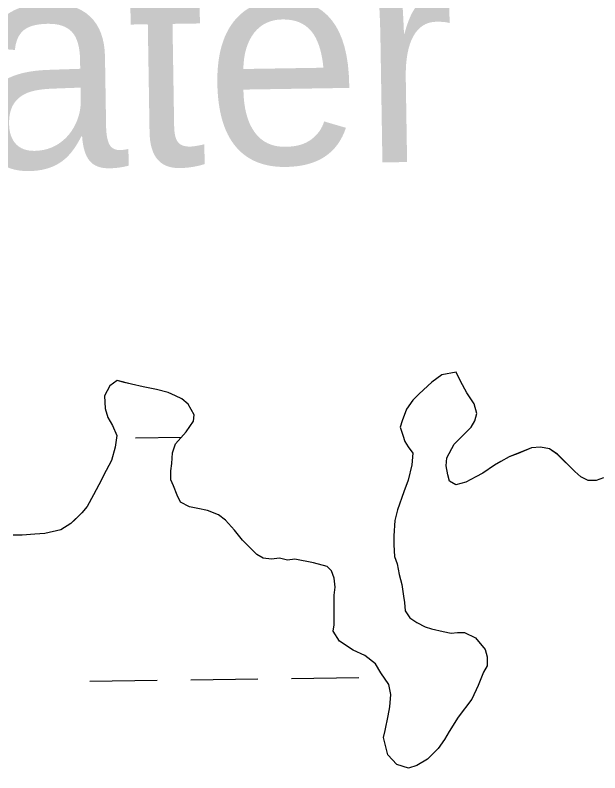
# Model space of a CAD drawing. Extents: x 3767014 to 3805179, y 361544 to 387384.
# Drawn here: x 3792649 to 3792927.4, y 367822 to 368182.4 of the extents above; entities that cross this region are included whole.
import ezdxf

# ---------------------------------------------------------------- set-up
doc = ezdxf.new("R2010")
doc.units = 0
for name, color, linetype in [('V-RIVR-EDGE', 7, 'Continuous'), ('V-RIVR-IDEN', 7, 'Continuous'), ('V-TOPO-SHOR', 7, 'Continuous'), ('V-WETL-SWMP', 7, 'Continuous')]:
    doc.layers.add(name, color=color, linetype=linetype)

msp = doc.modelspace()

# ---------------------------------------------------------------- linework, layer by layer
at = {"layer": 'V-RIVR-EDGE'}
msp.add_spline([(3785266.865, 377529.211), (3785342.8, 377494.248), (3785391.258, 377467.439), (3785439.72, 377442.249), (3785475.246, 377418.707), (3785525.316, 377389.469), (3785575.383, 377359.422), (3785621.413, 377331.811), (3785722.351, 377269.288), (3785796.661, 377231.094), (3785852.385, 377199.415), (3785928.324, 377166.069), (3785964.678, 377149.804), (3786028.506, 377124.576), (3786060.018, 377113.175), (3786092.316, 377092.068), (3786117.34, 377073.405), (3786135.083, 377053.143), (3786154.458, 377039.347), (3786176.258, 377024.735), (3786206.946, 377006.867), (3786256.211, 376979.248), (3786328.098, 376942.677), (3786374.949, 376919.917), (3786491.265, 376862.208), (3786553.467, 376833.749), (3786619.713, 376805.279), (3786729.589, 376759.718), (3786796.656, 376736.099), (3786845.136, 376718.187), (3786867.767, 376712.469), (3787003.51, 376661.992), (3787089.16, 376631.048), (3787163.496, 376603.367), (3787230.559, 376578.13), (3787257.223, 376568.359), (3787300.044, 376551.27), (3787354.992, 376532.533), (3787409.127, 376512.181), (3787544.074, 376466.558), (3787612.756, 376442.126), (3787657.197, 376425.841), (3787730.724, 376398.162), (3787781.63, 376380.244), (3787834.96, 376361.511), (3787891.524, 376341.961), (3787940, 376322.432), (3787998.976, 376297.215), (3788050.697, 376281.721), (3788117.768, 376259.719), (3788176.757, 376240.164), (3788221.198, 376223.879), (3788259.981, 376209.226), (3788406.252, 376164.383), (3788541.215, 376125.23), (3788606.67, 376104.041), (3788679.39, 376077.173), (3788748.889, 376055.974), (3788871.693, 376005.528), (3788969.454, 375966.467), (3789047.013, 375933.926), (3789119.723, 375903.014), (3789155.253, 375881.09), (3789182.716, 375867.274), (3789214.225, 375854.256), (3789257.04, 375834.74), (3789281.286, 375828.21), (3789303.105, 375821.686), (3789328.955, 375809.491), (3789367.724, 375789.177), (3789414.577, 375767.225), (3789468.708, 375745.255), (3789509.105, 375728.981), (3789555.157, 375710.266), (3789585.849, 375694.015), (3789620.578, 375675.328), (3789681.97, 375646.062), (3789753.859, 375610.3), (3789792.633, 375591.603), (3789842.712, 375566.408), (3789897.64, 375539.584), (3789938.019, 375516.03), (3789968.727, 375506.25), (3790004.289, 375497.265), (3790030.972, 375494.773), (3790047.128, 375487.455), (3790077.007, 375469.589), (3790124.633, 375433.077), (3790192.442, 375382.768), (3790252.165, 375332.478), (3790290.91, 375302.459), (3790337.741, 375271.611), (3790406.357, 375220.491), (3790469.329, 375175.855), (3790570.248, 375106.054), (3790647.751, 375050.868), (3790691.367, 375028.115), (3790744.667, 374997.251), (3790806.838, 374955.852), (3790873.863, 374915.249), (3790932, 374877.903), (3791002.231, 374825.97), (3791052.265, 374782.175), (3791082.927, 374753.793), (3791131.331, 374705.149), (3791170.05, 374664.616), (3791192.631, 374638.681), (3791220.891, 374620.01), (3791288.67, 374557.569), (3791322.577, 374533.223), (3791362.944, 374504.817), (3791396.042, 374480.473), (3791434.785, 374449.645), (3791482.407, 374411.517), (3791534.052, 374365.291), (3791646.192, 374254.216), (3791707.514, 374196.644), (3791738.968, 374161.791), (3791773.65, 374123.694), (3791803.497, 374092.888), (3791829.321, 374070.18), (3791830.912, 374059.662), (3791837.316, 374032.958), (3791849.409, 374017.562), (3791884.123, 373992.405), (3791930.977, 373971.262), (3791954.393, 373955.838), (3791993.134, 373924.202), (3792026.979, 373874.785), (3792047.912, 373836.722), (3792063.186, 373799.482), (3792086.509, 373746.857), (3792112.249, 373690.181), (3792141.261, 373648.864), (3792158.993, 373624.558), (3792177.552, 373607.528), (3792214.702, 373586.409), (3792255.083, 373563.665), (3792301.119, 373538.48), (3792346.34, 373510.871), (3792382.671, 373485.71), (3792422.225, 373455.689), (3792479.537, 373411.875), (3792548.144, 373356.711), (3792619.168, 373298.307), (3792672.431, 373252.077), (3792709.534, 373212.357), (3792750.656, 373162.113), (3792839.385, 373068.08), (3792888.572, 373008.92), (3792945.027, 372945.699), (3792999.062, 372884.91), (3793053.898, 372820.884), (3793149.89, 372720.363), (3793208.761, 372653.092), (3793261.195, 372598.777), (3793315.232, 372538.796), (3793358.792, 372493.399), (3793409.592, 372432.618), (3793462.809, 372367.787), (3793498.283, 372323.219), (3793536.997, 372280.26), (3793578.124, 372232.443), (3793604.724, 372196.792), (3793668.438, 372125.466), (3793703.128, 372090.604), (3793760.41, 372034.66), (3793806.384, 371984.404), (3793839.438, 371942.268), (3793939.427, 371823.136), (3793981.333, 371763.186), (3794029.674, 371688.662), (3794050.609, 371651.408), (3794073.177, 371620.62), (3794178.796, 371488.535), (3794237.625, 371404.28), (3794268.243, 371358.106), (3794301.293, 371314.353), (3794332.724, 371269.794), (3794395.613, 371192), (3794429.476, 371149.862), (3794472.201, 371093.953), (3794523.788, 371024.274), (3794601.175, 370922.181), (3794640.679, 370871.942), (3794687.421, 370805.509), (3794733.389, 370752.828), (3794829.339, 370635.323), (3794895.463, 370557.521), (3794959.948, 370470.826), (3795013.158, 370403.569), (3795070.394, 370329.023), (3795159.854, 370203.448), (3795225.98, 370126.454), (3795296.13, 370041.363), (3795379.18, 369940.065), (3795459.001, 369841.201), (3795508.163, 369772.337), (3795554.103, 369708.333), (3795661.315, 369566.538), (3795715.338, 369500.897), (3795762.105, 369444.169), (3795798.366, 369390.703), (3795915.247, 369234.327), (3795963.601, 369165.465), (3796028.082, 369077.153), (3796043.387, 369052.853), (3796054.672, 369037.459), (3796077.242, 369007.48), (3796148.213, 368927.239), (3796183.677, 368878.627), (3796226.382, 368814.631), (3796275.531, 368740.105), (3796314.222, 368688.25), (3796353.714, 368633.158), (3796401.268, 368567.533), (3796456.873, 368487.33), (3796513.292, 368409.551), (3796545.533, 368365.8), (3796626.113, 368246.716), (3796670.449, 368188.377), (3796704.298, 368140.578), (3796751.041, 368074.145), (3796787.308, 368023.105), (3796838.907, 367958.278), (3796844.528, 367942.09), (3796845.295, 367925.104), (3796846.094, 367921.059), (3796852.559, 367919.425), (3796863.071, 367918.59), (3796875.166, 367904.003), (3796903.398, 367874.01), (3796931.629, 367844.017), (3796952.579, 367812.424), (3796982.392, 367767.87), (3797007.371, 367730.606), (3797037.194, 367690.095), (3797062.185, 367657.684), (3797075.869, 367631.77), (3797095.223, 367609.078), (3797126.665, 367569.372), (3797156.484, 367527.244), (3797212.099, 367451.085), (3797254.808, 367388.706), (3797302.183, 367327.228)], degree=3, dxfattribs=at)
at = {"layer": 'V-TOPO-SHOR'}
for points in [[(3792855.853, 367960.753), (3792855.001, 367963.753), (3792854.153, 367968.038), (3792854.589, 367971.89), (3792858.028, 367978.306), (3792862.316, 367982.579), (3792866.179, 367986.427), (3792867.897, 367989.421), (3792868.759, 367992.843), (3792867.485, 367997.556), (3792864.069, 368002.7), (3792861.083, 368008.275), (3792858.949, 368012.559), (3792852.097, 368011.289), (3792847.38, 368007.871), (3792841.373, 368002.317), (3792838.371, 367999.325), (3792835.364, 367995.051), (3792833.214, 367989.488), (3792832.352, 367986.492), (3792833.628, 367982.636), (3792834.48, 367979.636), (3792836.186, 367977.063), (3792838.322, 367974.063), (3792837.881, 367968.496), (3792836.155, 367961.222), (3792834.002, 367955.658), (3792830.99, 367947.101), (3792829.695, 367941.965), (3792829.251, 367934.686), (3792829.245, 367930.404), (3792829.661, 367924.835), (3792830.939, 367921.409), (3792831.784, 367916.268), (3792833.06, 367911.556), (3792833.906, 367905.987), (3792834.328, 367902.989), (3792834.75, 367899.135), (3792836.884, 367895.704), (3792840.304, 367893.556), (3792844.154, 367891.408), (3792847.151, 367890.545), (3792852.715, 367889.251), (3792856.565, 367888.387), (3792859.564, 367888.809), (3792862.99, 367888.803), (3792868.122, 367886.222), (3792872.822, 367880.648), (3792873.672, 367877.219), (3792873.664, 367872.939), (3792871.946, 367869.945), (3792869.363, 367863.526), (3792866.353, 367857.11), (3792859.914, 367848.557), (3792855.617, 367841.715), (3792853.471, 367837.865), (3792850.464, 367833.589), (3792848.32, 367831.452), (3792845.316, 367828.46), (3792840.171, 367825.472), (3792836.315, 367824.196), (3792830.752, 367825.921), (3792826.478, 367830.639), (3792824.354, 367838.778), (3792825.217, 367842.202), (3792826.515, 367849.051), (3792827.379, 367853.331), (3792827.82, 367859.326), (3792826.974, 367864.036), (3792823.13, 367869.611), (3792820.57, 367873.897), (3792815.437, 367877.762), (3792809.877, 367880.342), (3792803.463, 367884.637), (3792800.475, 367889.354), (3792800.909, 367892.35), (3792800.917, 367897.488), (3792800.925, 367901.343), (3792800.935, 367906.481), (3792801.372, 367910.333), (3792800.952, 367914.616), (3792799.674, 367918.044), (3792797.538, 367920.188), (3792791.117, 367921.915), (3792782.129, 367923.645), (3792778.702, 367923.223), (3792774.85, 367924.088), (3792770.996, 367923.668), (3792767.141, 367924.102), (3792764.147, 367925.82), (3792761.583, 367928.395), (3792757.311, 367932.685), (3792753.467, 367937.404), (3792749.193, 367942.122), (3792745.773, 367944.699), (3792740.638, 367946.849), (3792735.93, 367947.715), (3792732.078, 367948.58), (3792727.799, 367950.728), (3792726.093, 367954.156), (3792724.389, 367958.443)], [(3792724.389, 367958.443), (3792723.111, 367961.441), (3792723.12, 367965.723), (3792723.554, 367969.15), (3792723.992, 367974.286), (3792725.286, 367978.566), (3792730.435, 367984.123), (3792732.153, 367986.689), (3792733.87, 367989.255), (3792734.306, 367992.251), (3792731.318, 367997.396), (3792728.326, 367999.97), (3792725.329, 368001.26), (3792721.907, 368002.981), (3792716.345, 368004.275), (3792709.922, 368005.571), (3792704.36, 368006.868), (3792700.936, 368007.73), (3792697.511, 368008.594), (3792694.081, 368006.032), (3792691.503, 368001.328), (3792691.918, 367995.331), (3792693.194, 367991.047), (3792695.328, 367987.189), (3792697.46, 367982.474), (3792696.594, 367976.91), (3792694.867, 367970.489), (3792692.289, 367965.785), (3792688.85, 367958.94), (3792686.272, 367954.234), (3792683.263, 367948.674), (3792680.687, 367945.682), (3792677.685, 367942.69), (3792675.54, 367940.554), (3792670.824, 367937.566), (3792663.113, 367935.868), (3792658.403, 367935.45), (3792652.406, 367935.032), (3792648.124, 367935.04)], [(3792929.077, 367962.324), (3792925.648, 367961.046), (3792921.794, 367961.052), (3792918.374, 367962.772), (3792915.38, 367965.347), (3792910.68, 367970.067), (3792907.259, 367973.5), (3792903.411, 367976.076), (3792899.131, 367976.94), (3792894.849, 367976.521), (3792888.422, 367973.965), (3792884.135, 367972.261), (3792880.277, 367970.127), (3792877.277, 367968.419), (3792871.702, 367964.577), (3792868.274, 367962.871), (3792863.557, 367960.311), (3792858.847, 367959.035), (3792855.853, 367960.753)]]:
    msp.add_lwpolyline(points, dxfattribs=at)
at = {"layer": 'V-WETL-SWMP'}
for p, q in [((3792852.097, 368011.289), (3792847.38, 368007.872)), ((3792858.95, 368012.56), (3792852.097, 368011.289)), ((3792861.083, 368008.274), (3792858.95, 368012.56)), ((3792697.512, 368008.594), (3792694.082, 368006.032)), ((3792704.36, 368006.868), (3792697.512, 368008.594)), ((3792709.924, 368005.572), (3792704.36, 368006.868)), ((3792847.38, 368007.872), (3792841.374, 368002.318)), ((3792864.07, 368002.701), (3792861.083, 368008.274)), ((3792694.082, 368006.032), (3792691.503, 368001.327)), ((3792716.344, 368004.275), (3792709.924, 368005.572)), ((3792721.908, 368002.98), (3792716.344, 368004.275)), ((3792725.33, 368001.26), (3792721.908, 368002.98)), ((3792867.485, 367997.556), (3792864.07, 368002.701)), ((3792691.503, 368001.327), (3792691.92, 367995.331)), ((3792728.325, 367999.97), (3792725.33, 368001.26)), ((3792731.317, 367997.395), (3792728.325, 367999.97)), ((3792838.371, 367999.326), (3792835.365, 367995.05)), ((3792841.374, 368002.318), (3792838.371, 367999.326)), ((3792734.305, 367992.251), (3792731.317, 367997.395)), ((3792868.76, 367992.843), (3792867.485, 367997.556)), ((3792691.92, 367995.331), (3792693.196, 367991.046)), ((3792733.87, 367989.254), (3792734.305, 367992.251)), ((3792835.365, 367995.05), (3792833.213, 367989.488)), ((3792867.897, 367989.42), (3792868.76, 367992.843)), ((3792693.196, 367991.046), (3792695.329, 367987.188)), ((3792730.435, 367984.122), (3792733.87, 367989.254)), ((3792833.213, 367989.488), (3792832.351, 367986.492)), ((3792866.179, 367986.426), (3792867.897, 367989.42)), ((3792695.329, 367987.188), (3792697.461, 367982.474)), ((3792832.351, 367986.492), (3792833.628, 367982.636)), ((3792858.027, 367978.306), (3792866.179, 367986.426)), ((3792697.461, 367982.474), (3792696.594, 367976.909)), ((3792706.387, 367981.314), (3792728.112, 367981.615)), ((3792725.287, 367978.566), (3792730.435, 367984.122)), ((3792833.628, 367982.636), (3792834.479, 367979.636)), ((3792723.994, 367974.286), (3792725.287, 367978.566)), ((3792834.479, 367979.636), (3792836.186, 367977.064)), ((3792854.589, 367971.889), (3792858.027, 367978.306)), ((3792696.594, 367976.909), (3792694.869, 367970.49)), ((3792723.555, 367969.149), (3792723.994, 367974.286)), ((3792836.186, 367977.064), (3792838.321, 367974.062)), ((3792838.321, 367974.062), (3792837.882, 367968.497)), ((3792894.849, 367976.521), (3792884.135, 367972.26)), ((3792899.131, 367976.941), (3792894.849, 367976.521)), ((3792903.412, 367976.076), (3792899.131, 367976.941)), ((3792907.26, 367973.499), (3792903.412, 367976.076)), ((3792694.869, 367970.49), (3792692.29, 367965.784)), ((3792854.153, 367968.037), (3792854.589, 367971.889)), ((3792880.277, 367970.126), (3792877.277, 367968.419)), ((3792884.135, 367972.26), (3792880.277, 367970.126)), ((3792915.38, 367965.347), (3792907.26, 367973.499)), ((3792723.12, 367965.724), (3792723.555, 367969.149)), ((3792837.882, 367968.497), (3792836.155, 367961.221)), ((3792855.001, 367963.753), (3792854.153, 367968.037)), ((3792877.277, 367968.419), (3792871.702, 367964.577)), ((3792692.29, 367965.784), (3792688.851, 367958.94)), ((3792723.112, 367961.442), (3792723.12, 367965.724)), ((3792855.852, 367960.754), (3792855.001, 367963.753)), ((3792871.702, 367964.577), (3792868.273, 367962.87)), ((3792918.373, 367962.772), (3792915.38, 367965.347)), ((3792724.391, 367958.442), (3792723.112, 367961.442)), ((3792836.155, 367961.221), (3792834.003, 367955.658)), ((3792858.846, 367959.035), (3792855.852, 367960.754)), ((3792863.558, 367960.31), (3792858.846, 367959.035)), ((3792868.273, 367962.87), (3792863.558, 367960.31)), ((3792921.795, 367961.053), (3792918.373, 367962.772)), ((3792925.649, 367961.045), (3792921.795, 367961.053)), ((3792929.077, 367962.323), (3792925.649, 367961.045)), ((3792688.851, 367958.94), (3792686.273, 367954.236)), ((3792726.095, 367954.157), (3792724.391, 367958.442)), ((3792686.273, 367954.236), (3792683.264, 367948.675)), ((3792727.801, 367950.728), (3792726.095, 367954.157)), ((3792834.003, 367955.658), (3792830.989, 367947.1)), ((3792683.264, 367948.675), (3792680.689, 367945.683)), ((3792732.079, 367948.579), (3792727.801, 367950.728)), ((3792735.931, 367947.715), (3792732.079, 367948.579)), ((3792680.689, 367945.683), (3792675.541, 367940.554)), ((3792740.64, 367946.849), (3792735.931, 367947.715)), ((3792745.774, 367944.698), (3792740.64, 367946.849)), ((3792830.989, 367947.1), (3792829.695, 367941.964)), ((3792749.194, 367942.122), (3792745.774, 367944.698)), ((3792753.467, 367937.403), (3792749.194, 367942.122)), ((3792829.695, 367941.964), (3792829.252, 367934.686)), ((3792675.541, 367940.554), (3792670.825, 367937.566)), ((3792652.407, 367935.033), (3792648.125, 367935.042)), ((3792658.403, 367935.45), (3792652.407, 367935.033)), ((3792663.114, 367935.869), (3792658.403, 367935.45)), ((3792670.825, 367937.566), (3792663.114, 367935.869)), ((3792757.312, 367932.686), (3792753.467, 367937.403)), ((3792829.252, 367934.686), (3792829.244, 367930.404)), ((3792764.149, 367925.821), (3792757.312, 367932.686)), ((3792829.244, 367930.404), (3792829.661, 367924.836)), ((3792767.143, 367924.102), (3792764.149, 367925.821)), ((3792770.996, 367923.667), (3792767.143, 367924.102)), ((3792774.851, 367924.087), (3792770.996, 367923.667)), ((3792778.702, 367923.223), (3792774.851, 367924.087)), ((3792782.128, 367923.645), (3792778.702, 367923.223)), ((3792791.117, 367921.914), (3792782.128, 367923.645)), ((3792829.661, 367924.836), (3792830.939, 367921.408)), ((3792797.537, 367920.189), (3792791.117, 367921.914)), ((3792799.674, 367918.044), (3792797.537, 367920.189)), ((3792830.939, 367921.408), (3792831.785, 367916.268)), ((3792800.952, 367914.616), (3792799.674, 367918.044)), ((3792831.785, 367916.268), (3792833.061, 367911.555)), ((3792801.371, 367910.333), (3792800.952, 367914.616)), ((3792800.936, 367906.48), (3792801.371, 367910.333)), ((3792833.061, 367911.555), (3792833.906, 367905.987)), ((3792800.908, 367892.349), (3792800.936, 367906.48)), ((3792833.906, 367905.987), (3792834.328, 367902.989)), ((3792834.328, 367902.989), (3792834.749, 367899.134)), ((3792834.749, 367899.134), (3792836.883, 367895.705)), ((3792836.883, 367895.705), (3792840.305, 367893.557)), ((3792800.475, 367889.353), (3792800.908, 367892.349)), ((3792840.305, 367893.557), (3792844.154, 367891.408)), ((3792844.154, 367891.408), (3792847.15, 367890.546)), ((3792803.463, 367884.637), (3792800.475, 367889.353)), ((3792847.15, 367890.546), (3792852.714, 367889.251)), ((3792852.714, 367889.251), (3792856.566, 367888.387)), ((3792856.566, 367888.387), (3792859.564, 367888.809)), ((3792859.564, 367888.809), (3792862.99, 367888.802)), ((3792862.99, 367888.802), (3792868.123, 367886.223)), ((3792809.877, 367880.342), (3792803.463, 367884.637)), ((3792868.123, 367886.223), (3792872.823, 367880.647)), ((3792815.438, 367877.762), (3792809.877, 367880.342)), ((3792872.823, 367880.647), (3792873.672, 367877.22)), ((3792820.569, 367873.898), (3792815.438, 367877.762)), ((3792873.672, 367877.22), (3792873.664, 367872.938)), ((3792823.13, 367869.611), (3792820.569, 367873.898)), ((3792873.664, 367872.938), (3792871.945, 367869.944)), ((3792826.973, 367864.037), (3792823.13, 367869.611)), ((3792871.945, 367869.944), (3792869.363, 367863.526)), ((3792684.585, 367865.568), (3792716.582, 367866.012)), ((3792732.581, 367866.234), (3792764.577, 367866.679)), ((3792780.576, 367866.901), (3792812.573, 367867.346)), ((3792827.82, 367859.325), (3792826.973, 367864.037)), ((3792869.363, 367863.526), (3792866.353, 367857.109)), ((3792827.381, 367853.331), (3792827.82, 367859.325)), ((3792866.353, 367857.109), (3792859.914, 367848.558)), ((3792826.516, 367849.051), (3792827.381, 367853.331)), ((3792825.218, 367842.202), (3792826.516, 367849.051)), ((3792859.914, 367848.558), (3792855.618, 367841.715)), ((3792824.355, 367838.779), (3792825.218, 367842.202)), ((3792855.618, 367841.715), (3792853.47, 367837.865)), ((3792826.48, 367830.639), (3792824.355, 367838.779)), ((3792853.47, 367837.865), (3792850.464, 367833.589)), ((3792850.464, 367833.589), (3792845.317, 367828.461)), ((3792830.753, 367825.92), (3792826.48, 367830.639)), ((3792845.317, 367828.461), (3792840.172, 367825.473)), ((3792836.316, 367824.196), (3792830.753, 367825.92)), ((3792840.172, 367825.473), (3792836.316, 367824.196))]:
    msp.add_line(p, q, dxfattribs=at)

# ---------------------------------------------------------------- texts
at = {"layer": 'V-RIVR-IDEN'}
msp.add_text('Water', height=100, rotation=0.91959, dxfattribs=at).set_placement((3792502.518, 368107.174))

doc.saveas('drawing.dxf')
